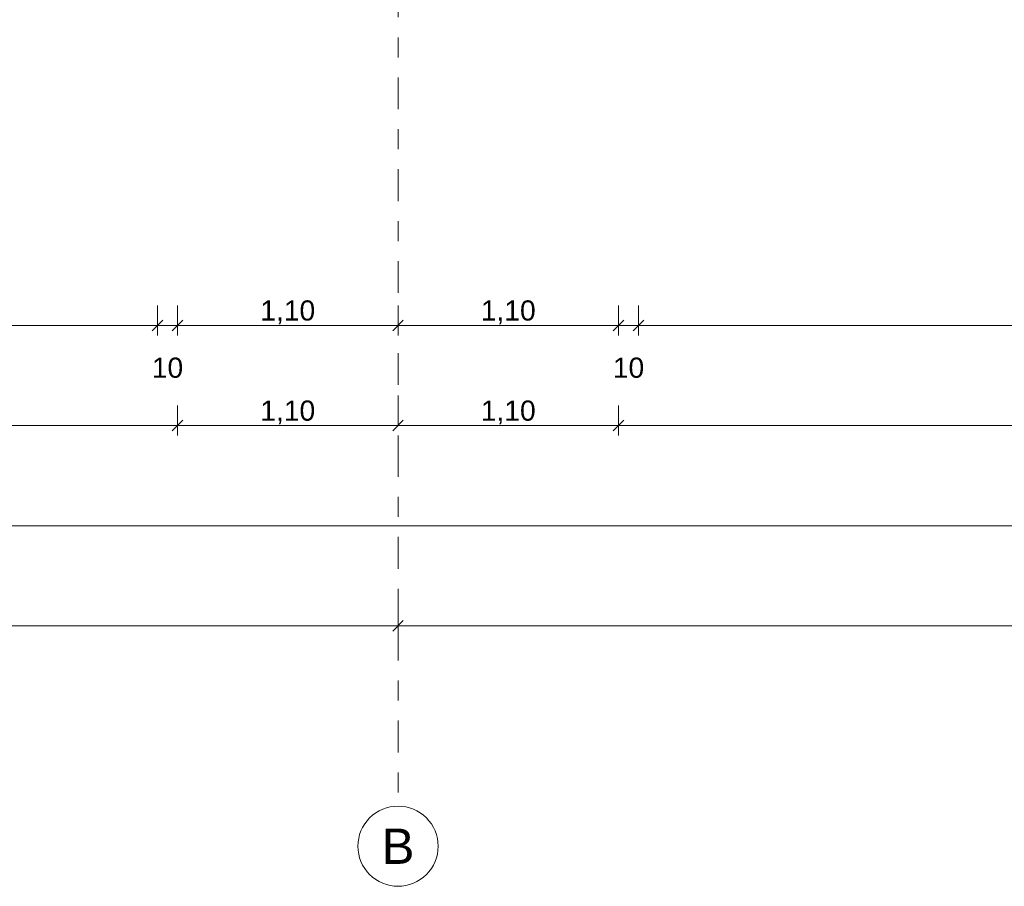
# Model space of a CAD drawing. Header units: metres. Extents: x -273 to 6, y -183 to 13.
# Tile 318 of 379: x -10.56 to -5.65, y -46.57 to -42.25. Entities that reach past the tile are written whole.
import ezdxf

# ---------------------------------------------------------------- set-up
doc = ezdxf.new("R2010")
doc.units = ezdxf.units.M
doc.header["$LTSCALE"] = 0.05
doc.header["$PDMODE"] = 1
doc.header["$PDSIZE"] = -2
doc.linetypes.add('Linienart-53', pattern=[5.291531, 3.175, -1.058062, 0.352704, -0.705764])
doc.layers.get('0').update_dxf_attribs({"lineweight": 25})
doc.layers.add('70 -71 Achsen- 1 Gebäudeachsen', color=7, linetype='Linienart-53', lineweight=18)
doc.layers.add('Keine', color=7, linetype='Continuous', lineweight=9)
doc.layers.add('70 -76 Bemaßung- 2 Allgemein', color=7, linetype='Continuous', lineweight=5, true_color=0x6666cc)
doc.styles.add('Arial', font='arial.ttf')
doc.dimstyles.new('k+k_klein', dxfattribs={"dimtxt": 0.100689, "dimasz": 0.05302, "dimexe": 0.05, "dimexo": 0.15, "dimgap": 0.005, "dimtad": 1, "dimdec": 3, "dimtxsty": 'Arial', "dimblk": 'VW_SLASH-2', "dimblk1": 'VW_SLASH-2', "dimblk2": 'VW_SLASH-2', "dimcen": 0, "dimdle": 0.025, "dimadec": 3, "dimazin": 0, "dimtfac": 0.75, "dimtdec": 3, "dimtix": 1, "dimtmove": 0, "dimatfit": 0, "dimldrblk": 'VW_FILLEDARROW', "dimfxl": 0.1, "dimfxlon": 1, "dimfrac": 2, "dimtolj": 1, "dimarcsym": 0})

# ---------------------------------------------------------------- blocks, each defined once
blk = doc.blocks.new('_Achsen (3D)')
at = {"layer": '70 -71 Achsen- 1 Gebäudeachsen', "transparency": 33554687}
blk.add_line((-8.671, 3.8), (-8.671, -46.172), dxfattribs=at)
at = {"color": 255, "transparency": 33554687}
blk.add_wipeout([(-8.671, -46.172), (-8.6514, -46.173), (-8.632, -46.1759), (-8.6129, -46.1807), (-8.5945, -46.1873), (-8.5767, -46.1957), (-8.5599, -46.2057), (-8.5441, -46.2174), (-8.5296, -46.2306), (-8.5164, -46.2452), (-8.5047, -46.2609), (-8.4946, -46.2778), (-8.4862, -46.2955), (-8.4796, -46.314), (-8.4748, -46.333), (-8.472, -46.3524), (-8.471, -46.372), (-8.472, -46.3916), (-8.4748, -46.4111), (-8.4796, -46.4301), (-8.4862, -46.4486), (-8.4946, -46.4663), (-8.5047, -46.4832), (-8.5164, -46.4989), (-8.5296, -46.5135), (-8.5441, -46.5266), (-8.5599, -46.5383), (-8.5767, -46.5484), (-8.5945, -46.5568), (-8.6129, -46.5634), (-8.632, -46.5682), (-8.6514, -46.5711), (-8.671, -46.572), (-8.6906, -46.5711), (-8.71, -46.5682), (-8.7291, -46.5634), (-8.7475, -46.5568), (-8.7653, -46.5484), (-8.7821, -46.5383), (-8.7979, -46.5266), (-8.8124, -46.5135), (-8.8256, -46.4989), (-8.8373, -46.4832), (-8.8474, -46.4663), (-8.8558, -46.4486), (-8.8624, -46.4301), (-8.8672, -46.4111), (-8.87, -46.3916), (-8.871, -46.372), (-8.87, -46.3524), (-8.8672, -46.333), (-8.8624, -46.314), (-8.8558, -46.2955), (-8.8474, -46.2778), (-8.8373, -46.2609), (-8.8256, -46.2452), (-8.8124, -46.2306), (-8.7979, -46.2174), (-8.7821, -46.2057), (-8.7653, -46.1957), (-8.7475, -46.1873), (-8.7291, -46.1807), (-8.71, -46.1759), (-8.6906, -46.173)], dxfattribs=at).dxf.layer = 'Keine'
at = {"layer": 'Keine', "transparency": 33554687, "flags": 128}
blk.add_lwpolyline([(-8.671, -46.172), (-8.6514, -46.173), (-8.632, -46.1759), (-8.6129, -46.1807), (-8.5945, -46.1873), (-8.5767, -46.1957), (-8.5599, -46.2057), (-8.5441, -46.2174), (-8.5296, -46.2306), (-8.5164, -46.2452), (-8.5047, -46.2609), (-8.4946, -46.2778), (-8.4862, -46.2955), (-8.4796, -46.314), (-8.4748, -46.333), (-8.472, -46.3524), (-8.471, -46.372), (-8.472, -46.3916), (-8.4748, -46.4111), (-8.4796, -46.4301), (-8.4862, -46.4486), (-8.4946, -46.4663), (-8.5047, -46.4832), (-8.5164, -46.4989), (-8.5296, -46.5135), (-8.5441, -46.5266), (-8.5599, -46.5383), (-8.5767, -46.5484), (-8.5945, -46.5568), (-8.6129, -46.5634), (-8.632, -46.5682), (-8.6514, -46.5711), (-8.671, -46.572), (-8.6906, -46.5711), (-8.71, -46.5682), (-8.7291, -46.5634), (-8.7475, -46.5568), (-8.7653, -46.5484), (-8.7821, -46.5383), (-8.7979, -46.5266), (-8.8124, -46.5135), (-8.8256, -46.4989), (-8.8373, -46.4832), (-8.8474, -46.4663), (-8.8558, -46.4486), (-8.8624, -46.4301), (-8.8672, -46.4111), (-8.87, -46.3916), (-8.871, -46.372), (-8.87, -46.3524), (-8.8672, -46.333), (-8.8624, -46.314), (-8.8558, -46.2955), (-8.8474, -46.2778), (-8.8373, -46.2609), (-8.8256, -46.2452), (-8.8124, -46.2306), (-8.7979, -46.2174), (-8.7821, -46.2057), (-8.7653, -46.1957), (-8.7475, -46.1873), (-8.7291, -46.1807), (-8.71, -46.1759), (-8.6906, -46.173)], close=True, dxfattribs=at)
at = {"layer": 'Keine', "transparency": 33554687, "insert": (-8.671, -46.372), "char_height": 0.1762, "attachment_point": 5, "line_spacing_factor": 0.970891, "style": 'Arial'}
blk.add_mtext('B', dxfattribs=at)
blk = doc.blocks.new('VW_SLASH-2')
at = {"color": 0, "linetype": 'ByBlock', "lineweight": -2, "transparency": 16777216}
blk.add_line((0.472, 0), (-1, 0), dxfattribs=at)
at = {"color": 0, "lineweight": 5, "transparency": 16777216, "flags": 128}
blk.add_lwpolyline([(0.5, 0.5), (-0.5, -0.5)], dxfattribs=at)
blk = doc.blocks.new('*D2837')
at = {"layer": '70 -76 Bemaßung- 2 Allgemein', "color": 0, "lineweight": -2}
for p, q in [((-16.921, -45.172), (-16.921, -45.322)), ((-8.671, -45.172), (-8.671, -45.322)), ((-8.724, -45.272), (-16.868, -45.272))]:
    blk.add_line(p, q, dxfattribs=at)
at = {"layer": 'Defpoints', "color": 0}
for p in [(-16.921, -42.294), (-8.671, -42.294), (-16.921, -45.272)]:
    blk.add_point(p, dxfattribs=at)
at = {"layer": '70 -76 Bemaßung- 2 Allgemein', "color": 0, "lineweight": -2, "xscale": 0.05302001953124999, "yscale": 0.05302001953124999, "zscale": 0.05302001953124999, "rotation": 180}
blk.add_blockref('VW_SLASH-2', (-16.921, -45.272), dxfattribs=at)
at = {"layer": '70 -76 Bemaßung- 2 Allgemein', "color": 0, "lineweight": -2, "xscale": 0.05302001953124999, "yscale": 0.05302001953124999, "zscale": 0.05302001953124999}
blk.add_blockref('VW_SLASH-2', (-8.671, -45.272), dxfattribs=at)
at = {"layer": '70 -76 Bemaßung- 2 Allgemein', "color": 0, "insert": (-12.796, -45.2016), "char_height": 0.10069, "attachment_point": 5, "style": 'Arial'}
blk.add_mtext('\\A1;8,25', dxfattribs=at)
blk = doc.blocks.new('VW_FILLEDARROW')
at = {"linetype": 'Continuous', "lineweight": 0, "transparency": 16777216}
blk.add_hatch(color=0, dxfattribs=at).paths.add_polyline_path([(-2.829, 0.758), (0, 0), (-2.829, -0.758)])
at = {"color": 0, "lineweight": 5, "transparency": 16777216, "flags": 128}
blk.add_lwpolyline([(-2.829, 0.758), (0, 0), (-2.829, -0.758)], close=True, dxfattribs=at)
blk = doc.blocks.new('*D2838')
at = {"layer": '70 -76 Bemaßung- 2 Allgemein', "color": 0, "lineweight": -2}
for p, q in [((-8.671, -45.172), (-8.671, -45.322)), ((-0.421, -45.172), (-0.421, -45.322)), ((-0.474, -45.272), (-8.618, -45.272))]:
    blk.add_line(p, q, dxfattribs=at)
at = {"layer": 'Defpoints', "color": 0}
for p in [(-8.671, -42.294), (-0.421, -42.294), (-8.671, -45.272)]:
    blk.add_point(p, dxfattribs=at)
at = {"layer": '70 -76 Bemaßung- 2 Allgemein', "color": 0, "lineweight": -2, "xscale": 0.05302001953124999, "yscale": 0.05302001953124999, "zscale": 0.05302001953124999, "rotation": 180}
blk.add_blockref('VW_SLASH-2', (-8.671, -45.272), dxfattribs=at)
at = {"layer": '70 -76 Bemaßung- 2 Allgemein', "color": 0, "lineweight": -2, "xscale": 0.05302001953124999, "yscale": 0.05302001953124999, "zscale": 0.05302001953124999}
blk.add_blockref('VW_SLASH-2', (-0.421, -45.272), dxfattribs=at)
at = {"layer": '70 -76 Bemaßung- 2 Allgemein', "color": 0, "insert": (-4.546, -45.2016), "char_height": 0.10069, "attachment_point": 5, "style": 'Arial'}
blk.add_mtext('\\A1;8,25', dxfattribs=at)
blk = doc.blocks.new('*D2874')
at = {"layer": '70 -76 Bemaßung- 2 Allgemein', "color": 0, "lineweight": -2}
for p, q in [((-0.421, -44.622), (-0.421, -44.722)), ((-25.371, -44.672), (-25.371, -44.822)), ((-0.474, -44.772), (-25.318, -44.772))]:
    blk.add_line(p, q, dxfattribs=at)
at = {"layer": 'Defpoints', "color": 0}
for p in [(-25.371, -38.347), (-25.371, -44.772), (-0.421, -44.772)]:
    blk.add_point(p, dxfattribs=at)
at = {"layer": '70 -76 Bemaßung- 2 Allgemein', "color": 0, "lineweight": -2, "xscale": 0.05302001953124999, "yscale": 0.05302001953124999, "zscale": 0.05302001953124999, "rotation": 180}
blk.add_blockref('VW_SLASH-2', (-25.371, -44.772), dxfattribs=at)
at = {"layer": '70 -76 Bemaßung- 2 Allgemein', "color": 0, "lineweight": -2, "xscale": 0.05302001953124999, "yscale": 0.05302001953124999, "zscale": 0.05302001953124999}
blk.add_blockref('VW_SLASH-2', (-0.421, -44.772), dxfattribs=at)
at = {"layer": '70 -76 Bemaßung- 2 Allgemein', "color": 0, "insert": (-12.896, -44.7066), "char_height": 0.10069, "attachment_point": 5, "style": 'Arial'}
blk.add_mtext('\\A1;24,95', dxfattribs=at)
blk = doc.blocks.new('*D2936')
at = {"layer": '70 -76 Bemaßung- 2 Allgemein', "color": 0, "lineweight": -2}
for p, q in [((-15.821, -44.172), (-15.821, -44.322)), ((-9.771, -44.172), (-9.771, -44.322)), ((-9.824, -44.272), (-15.768, -44.272))]:
    blk.add_line(p, q, dxfattribs=at)
at = {"layer": 'Defpoints', "color": 0}
for p in [(-15.821, -39.647), (-9.771, -39.647), (-15.821, -44.272)]:
    blk.add_point(p, dxfattribs=at)
at = {"layer": '70 -76 Bemaßung- 2 Allgemein', "color": 0, "lineweight": -2, "xscale": 0.05302001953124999, "yscale": 0.05302001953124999, "zscale": 0.05302001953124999, "rotation": 180}
blk.add_blockref('VW_SLASH-2', (-15.821, -44.272), dxfattribs=at)
at = {"layer": '70 -76 Bemaßung- 2 Allgemein', "color": 0, "lineweight": -2, "xscale": 0.05302001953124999, "yscale": 0.05302001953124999, "zscale": 0.05302001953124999}
blk.add_blockref('VW_SLASH-2', (-9.771, -44.272), dxfattribs=at)
at = {"layer": '70 -76 Bemaßung- 2 Allgemein', "color": 0, "insert": (-12.796, -44.2066), "char_height": 0.10069, "attachment_point": 5, "style": 'Arial'}
blk.add_mtext('\\A1;6,05', dxfattribs=at)
blk = doc.blocks.new('*D2937')
at = {"layer": '70 -76 Bemaßung- 2 Allgemein', "color": 0, "lineweight": -2}
for p, q in [((-8.671, -44.122), (-8.671, -44.222)), ((-9.771, -44.172), (-9.771, -44.322)), ((-8.724, -44.272), (-9.718, -44.272))]:
    blk.add_line(p, q, dxfattribs=at)
at = {"layer": 'Defpoints', "color": 0}
for p in [(-9.771, -39.647), (-9.771, -44.272), (-8.671, -44.272)]:
    blk.add_point(p, dxfattribs=at)
at = {"layer": '70 -76 Bemaßung- 2 Allgemein', "color": 0, "lineweight": -2, "xscale": 0.05302001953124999, "yscale": 0.05302001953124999, "zscale": 0.05302001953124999, "rotation": 180}
blk.add_blockref('VW_SLASH-2', (-9.771, -44.272), dxfattribs=at)
at = {"layer": '70 -76 Bemaßung- 2 Allgemein', "color": 0, "lineweight": -2, "xscale": 0.05302001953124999, "yscale": 0.05302001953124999, "zscale": 0.05302001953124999}
blk.add_blockref('VW_SLASH-2', (-8.671, -44.272), dxfattribs=at)
at = {"layer": '70 -76 Bemaßung- 2 Allgemein', "color": 0, "insert": (-9.221, -44.2066), "char_height": 0.10069, "attachment_point": 5, "style": 'Arial'}
blk.add_mtext('\\A1;1,10', dxfattribs=at)
blk = doc.blocks.new('*D2938')
at = {"layer": '70 -76 Bemaßung- 2 Allgemein', "color": 0, "lineweight": -2}
for p, q in [((-7.571, -44.172), (-7.571, -44.322)), ((-7.624, -44.272), (-8.618, -44.272)), ((-8.671, -44.422), (-8.671, -44.322))]:
    blk.add_line(p, q, dxfattribs=at)
at = {"layer": 'Defpoints', "color": 0}
for p in [(-7.571, -39.647), (-8.671, -44.272), (-8.671, -44.272)]:
    blk.add_point(p, dxfattribs=at)
at = {"layer": '70 -76 Bemaßung- 2 Allgemein', "color": 0, "lineweight": -2, "xscale": 0.05302001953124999, "yscale": 0.05302001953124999, "zscale": 0.05302001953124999, "rotation": 180}
blk.add_blockref('VW_SLASH-2', (-8.671, -44.272), dxfattribs=at)
at = {"layer": '70 -76 Bemaßung- 2 Allgemein', "color": 0, "lineweight": -2, "xscale": 0.05302001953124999, "yscale": 0.05302001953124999, "zscale": 0.05302001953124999}
blk.add_blockref('VW_SLASH-2', (-7.571, -44.272), dxfattribs=at)
at = {"layer": '70 -76 Bemaßung- 2 Allgemein', "color": 0, "insert": (-8.121, -44.2066), "char_height": 0.10069, "attachment_point": 5, "style": 'Arial'}
blk.add_mtext('\\A1;1,10', dxfattribs=at)
blk = doc.blocks.new('*D2939')
at = {"layer": '70 -76 Bemaßung- 2 Allgemein', "color": 0, "lineweight": -2}
for p, q in [((-7.571, -44.172), (-7.571, -44.322)), ((-1.196, -44.172), (-1.196, -44.322)), ((-1.249, -44.272), (-7.518, -44.272))]:
    blk.add_line(p, q, dxfattribs=at)
at = {"layer": 'Defpoints', "color": 0}
for p in [(-7.571, -39.647), (-1.196, -39.647), (-7.571, -44.272)]:
    blk.add_point(p, dxfattribs=at)
at = {"layer": '70 -76 Bemaßung- 2 Allgemein', "color": 0, "lineweight": -2, "xscale": 0.05302001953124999, "yscale": 0.05302001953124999, "zscale": 0.05302001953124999, "rotation": 180}
blk.add_blockref('VW_SLASH-2', (-7.571, -44.272), dxfattribs=at)
at = {"layer": '70 -76 Bemaßung- 2 Allgemein', "color": 0, "lineweight": -2, "xscale": 0.05302001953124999, "yscale": 0.05302001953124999, "zscale": 0.05302001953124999}
blk.add_blockref('VW_SLASH-2', (-1.196, -44.272), dxfattribs=at)
at = {"layer": '70 -76 Bemaßung- 2 Allgemein', "color": 0, "insert": (-4.3835, -44.1898), "char_height": 0.100689, "attachment_point": 5, "style": 'Arial'}
blk.add_mtext('\\A1;6,37\\S5^ ;', dxfattribs=at)
blk = doc.blocks.new('*D3155')
at = {"layer": '70 -76 Bemaßung- 2 Allgemein', "color": 0, "lineweight": -2}
for p, q in [((-15.721, -43.672), (-15.721, -43.822)), ((-9.871, -43.672), (-9.871, -43.822)), ((-9.924, -43.772), (-15.668, -43.772))]:
    blk.add_line(p, q, dxfattribs=at)
at = {"layer": 'Defpoints', "color": 0}
for p in [(-15.721, -40.647), (-9.871, -40.647), (-15.721, -43.772)]:
    blk.add_point(p, dxfattribs=at)
at = {"layer": '70 -76 Bemaßung- 2 Allgemein', "color": 0, "lineweight": -2, "xscale": 0.05302001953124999, "yscale": 0.05302001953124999, "zscale": 0.05302001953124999, "rotation": 180}
blk.add_blockref('VW_SLASH-2', (-15.721, -43.772), dxfattribs=at)
at = {"layer": '70 -76 Bemaßung- 2 Allgemein', "color": 0, "lineweight": -2, "xscale": 0.05302001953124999, "yscale": 0.05302001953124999, "zscale": 0.05302001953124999}
blk.add_blockref('VW_SLASH-2', (-9.871, -43.772), dxfattribs=at)
at = {"layer": '70 -76 Bemaßung- 2 Allgemein', "color": 0, "insert": (-12.796, -43.7066), "char_height": 0.10069, "attachment_point": 5, "style": 'Arial'}
blk.add_mtext('\\A1;5,85', dxfattribs=at)
blk = doc.blocks.new('*D3156')
at = {"layer": '70 -76 Bemaßung- 2 Allgemein', "color": 0, "lineweight": -2}
for p, q in [((-9.871, -43.672), (-9.871, -43.822)), ((-9.771, -43.672), (-9.771, -43.822)), ((-9.924, -43.772), (-9.977, -43.772)), ((-9.771, -43.772), (-9.871, -43.772)), ((-9.718, -43.772), (-9.665, -43.772))]:
    blk.add_line(p, q, dxfattribs=at)
at = {"layer": 'Defpoints', "color": 0}
for p in [(-9.771, -40.547), (-9.871, -40.647), (-9.871, -43.772)]:
    blk.add_point(p, dxfattribs=at)
at = {"layer": '70 -76 Bemaßung- 2 Allgemein', "color": 0, "lineweight": -2, "xscale": 0.05302001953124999, "yscale": 0.05302001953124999, "zscale": 0.05302001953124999}
blk.add_blockref('VW_SLASH-2', (-9.871, -43.772), dxfattribs=at)
at = {"layer": '70 -76 Bemaßung- 2 Allgemein', "color": 0, "lineweight": -2, "xscale": 0.05302001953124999, "yscale": 0.05302001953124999, "zscale": 0.05302001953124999, "rotation": 180}
blk.add_blockref('VW_SLASH-2', (-9.771, -43.772), dxfattribs=at)
at = {"layer": '70 -76 Bemaßung- 2 Allgemein', "color": 0, "insert": (-9.821, -43.9837), "char_height": 0.10069, "attachment_point": 5, "style": 'Arial'}
blk.add_mtext('\\A1;10', dxfattribs=at)
blk = doc.blocks.new('*D3157')
at = {"layer": '70 -76 Bemaßung- 2 Allgemein', "color": 0, "lineweight": -2}
for p, q in [((-9.771, -43.672), (-9.771, -43.822)), ((-8.671, -43.672), (-8.671, -43.822)), ((-8.724, -43.772), (-9.718, -43.772))]:
    blk.add_line(p, q, dxfattribs=at)
at = {"layer": 'Defpoints', "color": 0}
for p in [(-9.771, -40.547), (-8.671, -40.547), (-9.771, -43.772)]:
    blk.add_point(p, dxfattribs=at)
at = {"layer": '70 -76 Bemaßung- 2 Allgemein', "color": 0, "lineweight": -2, "xscale": 0.05302001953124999, "yscale": 0.05302001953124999, "zscale": 0.05302001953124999, "rotation": 180}
blk.add_blockref('VW_SLASH-2', (-9.771, -43.772), dxfattribs=at)
at = {"layer": '70 -76 Bemaßung- 2 Allgemein', "color": 0, "lineweight": -2, "xscale": 0.05302001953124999, "yscale": 0.05302001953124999, "zscale": 0.05302001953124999}
blk.add_blockref('VW_SLASH-2', (-8.671, -43.772), dxfattribs=at)
at = {"layer": '70 -76 Bemaßung- 2 Allgemein', "color": 0, "insert": (-9.221, -43.7066), "char_height": 0.10069, "attachment_point": 5, "style": 'Arial'}
blk.add_mtext('\\A1;1,10', dxfattribs=at)
blk = doc.blocks.new('*D3158')
at = {"layer": '70 -76 Bemaßung- 2 Allgemein', "color": 0, "lineweight": -2}
for p, q in [((-8.671, -43.672), (-8.671, -43.822)), ((-7.571, -43.672), (-7.571, -43.822)), ((-7.624, -43.772), (-8.618, -43.772))]:
    blk.add_line(p, q, dxfattribs=at)
at = {"layer": 'Defpoints', "color": 0}
for p in [(-8.671, -40.547), (-7.571, -40.547), (-8.671, -43.772)]:
    blk.add_point(p, dxfattribs=at)
at = {"layer": '70 -76 Bemaßung- 2 Allgemein', "color": 0, "lineweight": -2, "xscale": 0.05302001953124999, "yscale": 0.05302001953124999, "zscale": 0.05302001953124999, "rotation": 180}
blk.add_blockref('VW_SLASH-2', (-8.671, -43.772), dxfattribs=at)
at = {"layer": '70 -76 Bemaßung- 2 Allgemein', "color": 0, "lineweight": -2, "xscale": 0.05302001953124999, "yscale": 0.05302001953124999, "zscale": 0.05302001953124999}
blk.add_blockref('VW_SLASH-2', (-7.571, -43.772), dxfattribs=at)
at = {"layer": '70 -76 Bemaßung- 2 Allgemein', "color": 0, "insert": (-8.121, -43.7066), "char_height": 0.10069, "attachment_point": 5, "style": 'Arial'}
blk.add_mtext('\\A1;1,10', dxfattribs=at)
blk = doc.blocks.new('*D3159')
at = {"layer": '70 -76 Bemaßung- 2 Allgemein', "color": 0, "lineweight": -2}
for p, q in [((-7.571, -43.672), (-7.571, -43.822)), ((-7.471, -43.672), (-7.471, -43.822)), ((-7.624, -43.772), (-7.677, -43.772)), ((-7.471, -43.772), (-7.571, -43.772)), ((-7.418, -43.772), (-7.365, -43.772))]:
    blk.add_line(p, q, dxfattribs=at)
at = {"layer": 'Defpoints', "color": 0}
for p in [(-7.571, -40.547), (-7.471, -40.647), (-7.571, -43.772)]:
    blk.add_point(p, dxfattribs=at)
at = {"layer": '70 -76 Bemaßung- 2 Allgemein', "color": 0, "lineweight": -2, "xscale": 0.05302001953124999, "yscale": 0.05302001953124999, "zscale": 0.05302001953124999}
blk.add_blockref('VW_SLASH-2', (-7.571, -43.772), dxfattribs=at)
at = {"layer": '70 -76 Bemaßung- 2 Allgemein', "color": 0, "lineweight": -2, "xscale": 0.05302001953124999, "yscale": 0.05302001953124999, "zscale": 0.05302001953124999, "rotation": 180}
blk.add_blockref('VW_SLASH-2', (-7.471, -43.772), dxfattribs=at)
at = {"layer": '70 -76 Bemaßung- 2 Allgemein', "color": 0, "insert": (-7.521, -43.9837), "char_height": 0.10069, "attachment_point": 5, "style": 'Arial'}
blk.add_mtext('\\A1;10', dxfattribs=at)
blk = doc.blocks.new('*D3160')
at = {"layer": '70 -76 Bemaßung- 2 Allgemein', "color": 0, "lineweight": -2}
for p, q in [((-7.471, -43.672), (-7.471, -43.822)), ((-1.296, -43.672), (-1.296, -43.822)), ((-1.349, -43.772), (-7.418, -43.772))]:
    blk.add_line(p, q, dxfattribs=at)
at = {"layer": 'Defpoints', "color": 0}
for p in [(-1.296, -40.322), (-7.471, -40.647), (-7.471, -43.772)]:
    blk.add_point(p, dxfattribs=at)
at = {"layer": '70 -76 Bemaßung- 2 Allgemein', "color": 0, "lineweight": -2, "xscale": 0.05302001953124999, "yscale": 0.05302001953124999, "zscale": 0.05302001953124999, "rotation": 180}
blk.add_blockref('VW_SLASH-2', (-7.471, -43.772), dxfattribs=at)
at = {"layer": '70 -76 Bemaßung- 2 Allgemein', "color": 0, "lineweight": -2, "xscale": 0.05302001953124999, "yscale": 0.05302001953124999, "zscale": 0.05302001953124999}
blk.add_blockref('VW_SLASH-2', (-1.296, -43.772), dxfattribs=at)
at = {"layer": '70 -76 Bemaßung- 2 Allgemein', "color": 0, "insert": (-4.3835, -43.6898), "char_height": 0.100689, "attachment_point": 5, "style": 'Arial'}
blk.add_mtext('\\A1;6,17\\S5^ ;', dxfattribs=at)
blk = doc.blocks.new('Gruppe-2780')
at = {"layer": '70 -76 Bemaßung- 2 Allgemein'}
for p1, p2, picture, middle in [((-8.67099996, -42.29404198), (-16.92099996, -42.29404198), '*D2837', (-12.79599996, -45.20157844)), ((-0.42099996, -42.29404198), (-8.67099996, -42.29404198), '*D2838', (-4.54599996, -45.20157844))]:
    dim = blk.add_aligned_dim(p1=p1, p2=p2, distance=2.978, text='8,25', dimstyle='k+k_klein', override={"dimtxt": 0.100689, "dimgap": 0.01, "dimdec": 8, "dimpost": '<>', "dimtxsty": 'Arial', "dimtmove": 2}, dxfattribs=at)
    dim.commit()
    dim.dimension.update_dxf_attribs({"geometry": picture, "text_midpoint": middle})
blk = doc.blocks.new('Gruppe-2785')
at = {"layer": '70 -76 Bemaßung- 2 Allgemein'}
dim = blk.add_linear_dim(base=(-25.37099996, -44.77204198), p1=(-0.42099996, -44.77204198), p2=(-25.37099996, -38.34704198), text='24,95', dimstyle='k+k_klein', override={"dimtxt": 0.100689, "dimgap": 0.005, "dimdec": 8, "dimpost": '<>', "dimtxsty": 'Arial', "dimtmove": 2}, dxfattribs=at)
dim.commit()
dim.dimension.update_dxf_attribs({"geometry": '*D2874', "text_midpoint": (-12.89599996, -44.70657844)})
blk = doc.blocks.new('Gruppe-2787')
at = {"layer": '70 -76 Bemaßung- 2 Allgemein'}
for base, p1, p2, text, picture, middle in [((-15.82099996, -44.27204198), (-9.77099996, -39.64704198), (-15.82099996, -39.64704198), '6,05', '*D2936', (-12.79599996, -44.20657844)), ((-9.77099996, -44.27204198), (-8.67099996, -44.27204198), (-9.77099996, -39.64704198), '1,10', '*D2937', (-9.22099996, -44.20657844)), ((-8.67099996, -44.27204198), (-7.57099996, -39.64704198), (-8.67099996, -44.27204198), '1,10', '*D2938', (-8.12099996, -44.20657844)), ((-7.57099996, -44.27204198), (-1.19599996, -39.64704198), (-7.57099996, -39.64704198), '6,37\\S5^ ;', '*D2939', (-4.38349996, -44.18984735))]:
    dim = blk.add_linear_dim(base=base, p1=p1, p2=p2, text=text, dimstyle='k+k_klein', override={"dimtxt": 0.100689, "dimgap": 0.005, "dimdec": 8, "dimpost": '<>', "dimtxsty": 'Arial', "dimtmove": 2}, dxfattribs=at)
    dim.commit()
    dim.dimension.update_dxf_attribs({"geometry": picture, "text_midpoint": middle})
blk = doc.blocks.new('Gruppe-2791')
at = {"layer": '70 -76 Bemaßung- 2 Allgemein'}
for base, p1, p2, text, override, picture, middle in [((-7.47099996, -43.77204198), (-1.29599996, -40.32204198), (-7.47099996, -40.64704198), '6,17\\S5^ ;', {"dimtxt": 0.100689, "dimgap": 0.005, "dimdec": 8, "dimpost": '<>', "dimtxsty": 'Arial', "dimtmove": 2}, '*D3160', (-4.38349996, -43.68984735)), ((-9.87099996, -43.77204198), (-9.77099996, -40.54704198), (-9.87099996, -40.64704198), '10', {"dimtxt": 0.100689, "dimgap": 0.005, "dimdec": 8, "dimpost": '<>', "dimtxsty": 'Arial', "dimtix": 0, "dimtmove": 2}, '*D3156', (-9.82099996, -43.98374666)), ((-9.77099996, -43.77204198), (-8.67099996, -40.54704198), (-9.77099996, -40.54704198), '1,10', {"dimtxt": 0.100689, "dimgap": 0.005, "dimdec": 8, "dimpost": '<>', "dimtxsty": 'Arial', "dimtmove": 2}, '*D3157', (-9.22099996, -43.70657844)), ((-8.67099996, -43.77204198), (-7.57099996, -40.54704198), (-8.67099996, -40.54704198), '1,10', {"dimtxt": 0.100689, "dimgap": 0.005, "dimdec": 8, "dimpost": '<>', "dimtxsty": 'Arial', "dimtmove": 2}, '*D3158', (-8.12099996, -43.70657844)), ((-7.57099996, -43.77204198), (-7.47099996, -40.64704198), (-7.57099996, -40.54704198), '10', {"dimtxt": 0.100689, "dimgap": 0.005, "dimdec": 8, "dimpost": '<>', "dimtxsty": 'Arial', "dimtix": 0, "dimtmove": 2}, '*D3159', (-7.52099996, -43.98374666)), ((-15.72099996, -43.77204198), (-9.87099996, -40.64704198), (-15.72099996, -40.64704198), '5,85', {"dimtxt": 0.100689, "dimgap": 0.005, "dimdec": 8, "dimpost": '<>', "dimtxsty": 'Arial', "dimtmove": 2}, '*D3155', (-12.79599996, -43.70657844))]:
    dim = blk.add_linear_dim(base=base, p1=p1, p2=p2, text=text, dimstyle='k+k_klein', override=override, dxfattribs=at)
    dim.commit()
    dim.dimension.update_dxf_attribs({"geometry": picture, "text_midpoint": middle})
blk = doc.blocks.new('_FU_2D Bemaßung_ Beschriftung (3D)')
at = {"layer": '70 -76 Bemaßung- 2 Allgemein'}
for name in ['Gruppe-2787', 'Gruppe-2785', 'Gruppe-2791', 'Gruppe-2780']:
    blk.add_blockref(name, (0, 0), dxfattribs=at)

msp = doc.modelspace()

# ---------------------------------------------------------------- block references
at = {"layer": 'Keine', "color": 1}
msp.add_blockref('_Achsen (3D)', (0, 0), dxfattribs=at)

# ---------------------------------------------------------------- next in the draw order: block references
msp.add_blockref('_FU_2D Bemaßung_ Beschriftung (3D)', (0, 0), dxfattribs=at)

doc.saveas('drawing.dxf')
